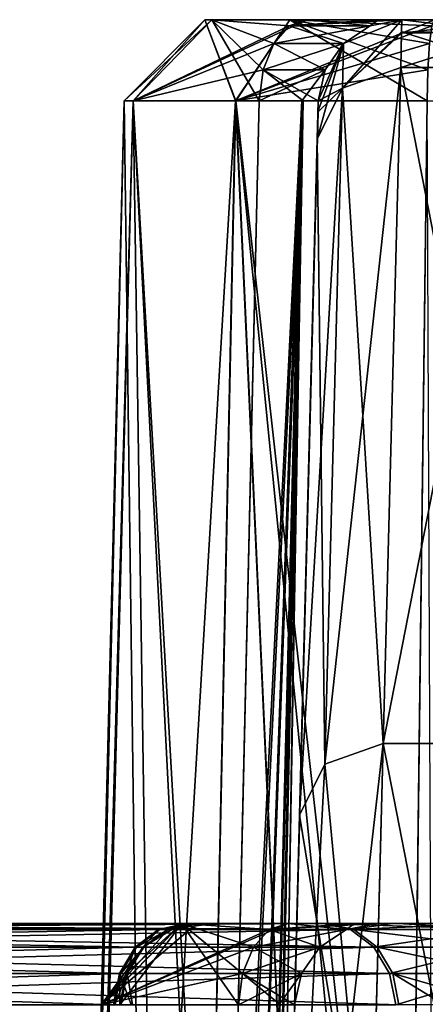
# Model space of a CAD drawing. Header units: inches. Extents: x -11.1 to 11.1, y -2.2 to 7.8.
# Tile 336 of 656: x -7.158 to -7.012, y 0.496 to 0.85. Entities that reach past the tile are written whole.
import ezdxf

# ---------------------------------------------------------------- set-up
doc = ezdxf.new("R2010")
doc.units = ezdxf.units.IN
doc.header["$LTSCALE"] = 93.866667
doc.header["$MEASUREMENT"] = 0
for name, color, linetype in [('10486', 7, 'CONTINUOUS'), ('10513', 7, 'CONTINUOUS'), ('10514', 7, 'CONTINUOUS'), ('10518', 7, 'CONTINUOUS'), ('10519', 7, 'CONTINUOUS'), ('10520', 7, 'CONTINUOUS'), ('10521', 7, 'CONTINUOUS'), ('10522', 7, 'CONTINUOUS'), ('10523', 7, 'CONTINUOUS'), ('10524', 7, 'CONTINUOUS'), ('10525', 7, 'CONTINUOUS'), ('10526', 7, 'CONTINUOUS'), ('10530', 7, 'CONTINUOUS'), ('10531', 7, 'CONTINUOUS'), ('2351', 7, 'CONTINUOUS'), ('2642', 7, 'CONTINUOUS'), ('2656', 7, 'CONTINUOUS'), ('2723', 7, 'CONTINUOUS'), ('2724', 7, 'CONTINUOUS'), ('3366', 7, 'CONTINUOUS'), ('3367', 7, 'CONTINUOUS'), ('3397', 7, 'CONTINUOUS'), ('3398', 7, 'CONTINUOUS'), ('3411', 7, 'CONTINUOUS'), ('3412', 7, 'CONTINUOUS'), ('3428', 7, 'CONTINUOUS'), ('3429', 7, 'CONTINUOUS'), ('3534', 7, 'CONTINUOUS'), ('3535', 7, 'CONTINUOUS'), ('3541', 7, 'CONTINUOUS'), ('3542', 7, 'CONTINUOUS'), ('4970', 7, 'CONTINUOUS'), ('4994', 7, 'CONTINUOUS'), ('5527', 7, 'CONTINUOUS'), ('5533', 7, 'CONTINUOUS'), ('5936', 7, 'CONTINUOUS'), ('5950', 7, 'CONTINUOUS'), ('8185', 7, 'CONTINUOUS'), ('8191', 7, 'CONTINUOUS'), ('8192', 7, 'CONTINUOUS'), ('8193', 7, 'CONTINUOUS')]:
    doc.layers.add(name, color=color, linetype=linetype)

msp = doc.modelspace()

# ---------------------------------------------------------------- linework, layer by layer
at = {"layer": '10486', "linetype": 'Continuous'}
for points in [[(-7.44338, 0.525, 1.65812), (-7.39896, 0.525, 1.6963), (-7.09781, 0.525, 1.0475), (-7.44338, 0.525, 1.65812)], [(-7.44338, 0.525, -1.65812), (-7.09733, 0.525, -1.04665), (-7.39896, 0.525, -1.6963), (-7.44338, 0.525, -1.65812)], [(-7.39896, 0.525, 1.6963), (-7.0485, 0.525, 1.07704), (-7.09781, 0.525, 1.0475), (-7.39896, 0.525, 1.6963)], [(-7.39896, 0.525, -1.6963), (-7.09733, 0.525, -1.04665), (-7.04732, 0.525, -1.07495), (-7.39896, 0.525, -1.6963)], [(-7.09935, 0.525, -0.90684), (-7.06112, 0.525, -0.85043), (-7.09386, 0.525, -0.97476), (-7.09935, 0.525, -0.90684)], [(-7.09413, 0.525, 0.97609), (-7.08751, 0.525, 1.01154), (-7.09926, 0.525, 0.90847), (-7.09413, 0.525, 0.97609)], [(-7.09926, 0.525, 0.90847), (-7.08751, 0.525, 1.01154), (-7.06112, 0.525, 0.85238), (-7.09926, 0.525, 0.90847)], [(-7.09781, 0.525, 1.0475), (-7.0485, 0.525, 1.07704), (-7.08751, 0.525, 1.01154), (-7.09781, 0.525, 1.0475)], [(-7.09733, 0.525, -1.04665), (-7.08705, 0.525, -1.01121), (-7.04732, 0.525, -1.07495), (-7.09733, 0.525, -1.04665)], [(-7.09386, 0.525, -0.97476), (-7.06112, 0.525, -0.85043), (-7.08705, 0.525, -1.01121), (-7.09386, 0.525, -0.97476)], [(-7.08751, 0.525, 1.01154), (-7.0485, 0.525, 1.07704), (-7.06112, 0.525, 0.85238), (-7.08751, 0.525, 1.01154)], [(-7.08705, 0.525, -1.01121), (-7.06112, 0.525, -0.85043), (-7.04732, 0.525, -1.07495), (-7.08705, 0.525, -1.01121)], [(-7.06112, 0.525, 0.85238), (-7.0485, 0.525, 1.07704), (-7.03724, 0.525, 0.82401), (-7.06112, 0.525, 0.85238)], [(-7.06112, 0.525, -0.85043), (-7.0376, 0.525, -0.82277), (-7.04732, 0.525, -1.07495), (-7.06112, 0.525, -0.85043)], [(-7.0485, 0.525, 1.07704), (-7.0235, 0.525, 1.05004), (-7.03724, 0.525, 0.82401), (-7.0485, 0.525, 1.07704)], [(-7.0376, 0.525, -0.82277), (-7.02873, 0.525, -0.78615), (-7.04732, 0.525, -1.07495), (-7.0376, 0.525, -0.82277)], [(-7.04732, 0.525, -1.07495), (-7.02873, 0.525, -0.78615), (-7.02156, 0.525, -1.04745), (-7.04732, 0.525, -1.07495)], [(-7.03724, 0.525, 0.82401), (-7.0235, 0.525, 1.05004), (-7.02873, 0.525, 0.7881), (-7.03724, 0.525, 0.82401)], [(-7.02873, 0.525, 0.7881), (-7.0235, 0.525, 1.05004), (-7.02873, 0.525, -0.78615), (-7.02873, 0.525, 0.7881)], [(-7.02873, 0.525, -0.78615), (-7.0235, 0.525, 1.05004), (-7.02156, 0.525, -1.04745), (-7.02873, 0.525, -0.78615)], [(-7.0235, 0.525, 1.05004), (-6.98814, 0.525, 1.03699), (-7.02156, 0.525, -1.04745), (-7.0235, 0.525, 1.05004)], [(-7.02156, 0.525, -1.04745), (-6.98814, 0.525, 1.03699), (-6.98747, 0.525, -1.03497), (-7.02156, 0.525, -1.04745)]]:
    msp.add_3dface(points, dxfattribs=at)
at = {"layer": '10513', "linetype": 'Continuous'}
for points in [[(-7.04732, 0.525, -1.07495), (-7.02156, 0.525, -1.04745), (-6.9861, 0.52279, -1.04618), (-7.04732, 0.525, -1.07495)], [(-7.04732, 0.525, -1.07495), (-6.9861, 0.52279, -1.04618), (-7.03749, 0.52279, -1.08052), (-7.04732, 0.525, -1.07495)], [(-7.02156, 0.525, -1.04745), (-6.98747, 0.525, -1.03497), (-6.9861, 0.52279, -1.04618), (-7.02156, 0.525, -1.04745)], [(-6.9861, 0.52279, -1.04618), (-6.98492, 0.51649, -1.05574), (-7.03749, 0.52279, -1.08052), (-6.9861, 0.52279, -1.04618)], [(-7.03749, 0.52279, -1.08052), (-6.98492, 0.51649, -1.05574), (-7.0291, 0.51649, -1.08526), (-7.03749, 0.52279, -1.08052)], [(-6.98492, 0.51649, -1.05574), (-6.98412, 0.50702, -1.06224), (-7.0291, 0.51649, -1.08526), (-6.98492, 0.51649, -1.05574)], [(-7.0291, 0.51649, -1.08526), (-6.98412, 0.50702, -1.06224), (-7.0234, 0.50702, -1.08849), (-7.0291, 0.51649, -1.08526)], [(-7.00512, 0.49588, -1.07253), (-7.02122, 0.49579, -1.08972), (-7.0234, 0.50702, -1.08849), (-7.00512, 0.49588, -1.07253)], [(-6.98382, 0.49579, -1.06473), (-7.00512, 0.49588, -1.07253), (-7.0234, 0.50702, -1.08849), (-6.98382, 0.49579, -1.06473)], [(-6.98412, 0.50702, -1.06224), (-6.98382, 0.49579, -1.06473), (-7.0234, 0.50702, -1.08849), (-6.98412, 0.50702, -1.06224)]]:
    msp.add_3dface(points, dxfattribs=at)
at = {"layer": '10514', "linetype": 'Continuous'}
for points in [[(-7.39896, 0.525, -1.6963), (-7.04732, 0.525, -1.07495), (-7.03749, 0.52279, -1.08052), (-7.39896, 0.525, -1.6963)], [(-7.39896, 0.525, -1.6963), (-7.03749, 0.52279, -1.08052), (-7.38913, 0.52279, -1.70186), (-7.39896, 0.525, -1.6963)], [(-7.38913, 0.52279, -1.70186), (-7.03749, 0.52279, -1.08052), (-7.38074, 0.51649, -1.70661), (-7.38913, 0.52279, -1.70186)], [(-7.03749, 0.52279, -1.08052), (-7.0291, 0.51649, -1.08526), (-7.38074, 0.51649, -1.70661), (-7.03749, 0.52279, -1.08052)], [(-7.38074, 0.51649, -1.70661), (-7.0291, 0.51649, -1.08526), (-7.37504, 0.50702, -1.70983), (-7.38074, 0.51649, -1.70661)], [(-7.0291, 0.51649, -1.08526), (-7.0234, 0.50702, -1.08849), (-7.37504, 0.50702, -1.70983), (-7.0291, 0.51649, -1.08526)], [(-7.02122, 0.49579, -1.08972), (-7.37286, 0.49579, -1.71107), (-7.37504, 0.50702, -1.70983), (-7.02122, 0.49579, -1.08972)], [(-7.0234, 0.50702, -1.08849), (-7.02122, 0.49579, -1.08972), (-7.37504, 0.50702, -1.70983), (-7.0234, 0.50702, -1.08849)]]:
    msp.add_3dface(points, dxfattribs=at)
at = {"layer": '10518', "linetype": 'Continuous'}
for points in [[(-7.09733, 0.525, -1.04665), (-7.44338, 0.525, -1.65812), (-7.45322, 0.52279, -1.65256), (-7.09733, 0.525, -1.04665)], [(-7.09733, 0.525, -1.04665), (-7.45322, 0.52279, -1.65256), (-7.10717, 0.52279, -1.04108), (-7.09733, 0.525, -1.04665)], [(-7.45322, 0.52279, -1.65256), (-7.4616, 0.51649, -1.64781), (-7.11555, 0.51649, -1.03634), (-7.45322, 0.52279, -1.65256)], [(-7.10717, 0.52279, -1.04108), (-7.45322, 0.52279, -1.65256), (-7.11555, 0.51649, -1.03634), (-7.10717, 0.52279, -1.04108)], [(-7.4616, 0.51649, -1.64781), (-7.4673, 0.50702, -1.64458), (-7.12125, 0.50702, -1.03311), (-7.4616, 0.51649, -1.64781)], [(-7.11555, 0.51649, -1.03634), (-7.4616, 0.51649, -1.64781), (-7.12125, 0.50702, -1.03311), (-7.11555, 0.51649, -1.03634)], [(-7.46948, 0.49579, -1.64335), (-7.12343, 0.49579, -1.03188), (-7.12125, 0.50702, -1.03311), (-7.46948, 0.49579, -1.64335)], [(-7.4673, 0.50702, -1.64458), (-7.46948, 0.49579, -1.64335), (-7.12125, 0.50702, -1.03311), (-7.4673, 0.50702, -1.64458)]]:
    msp.add_3dface(points, dxfattribs=at)
at = {"layer": '10519', "linetype": 'Continuous'}
for points in [[(-7.09386, 0.525, -0.97476), (-7.08705, 0.525, -1.01121), (-7.10717, 0.52279, -1.04108), (-7.09386, 0.525, -0.97476)], [(-7.09386, 0.525, -0.97476), (-7.10717, 0.52279, -1.04108), (-7.10419, 0.52279, -0.97935), (-7.09386, 0.525, -0.97476)], [(-7.08705, 0.525, -1.01121), (-7.09733, 0.525, -1.04665), (-7.10717, 0.52279, -1.04108), (-7.08705, 0.525, -1.01121)], [(-7.10717, 0.52279, -1.04108), (-7.11555, 0.51649, -1.03634), (-7.10419, 0.52279, -0.97935), (-7.10717, 0.52279, -1.04108)], [(-7.10419, 0.52279, -0.97935), (-7.11555, 0.51649, -1.03634), (-7.11299, 0.51649, -0.98326), (-7.10419, 0.52279, -0.97935)], [(-7.11555, 0.51649, -1.03634), (-7.12125, 0.50702, -1.03311), (-7.11299, 0.51649, -0.98326), (-7.11555, 0.51649, -1.03634)], [(-7.11299, 0.51649, -0.98326), (-7.12125, 0.50702, -1.03311), (-7.11898, 0.50702, -0.98593), (-7.11299, 0.51649, -0.98326)], [(-7.12343, 0.49579, -1.03188), (-7.11701, 0.49588, -1.00973), (-7.11898, 0.50702, -0.98593), (-7.12343, 0.49579, -1.03188)], [(-7.12125, 0.50702, -1.03311), (-7.12343, 0.49579, -1.03188), (-7.11898, 0.50702, -0.98593), (-7.12125, 0.50702, -1.03311)], [(-7.11701, 0.49588, -1.00973), (-7.12126, 0.49579, -0.98695), (-7.11898, 0.50702, -0.98593), (-7.11701, 0.49588, -1.00973)]]:
    msp.add_3dface(points, dxfattribs=at)
at = {"layer": '10520', "linetype": 'Continuous'}
for points in [[(-7.09935, 0.525, -0.90684), (-7.09386, 0.525, -0.97476), (-7.12835, 0.49579, -0.8992), (-7.09935, 0.525, -0.90684)], [(-7.09935, 0.525, -0.90684), (-7.12835, 0.49579, -0.8992), (-7.07897, 0.49579, -0.82633), (-7.09935, 0.525, -0.90684)], [(-7.12835, 0.49579, -0.8992), (-7.09386, 0.525, -0.97476), (-7.10419, 0.52279, -0.97935), (-7.12835, 0.49579, -0.8992)], [(-7.06112, 0.525, -0.85043), (-7.09935, 0.525, -0.90684), (-7.06784, 0.52279, -0.84135), (-7.06112, 0.525, -0.85043)], [(-7.09935, 0.525, -0.90684), (-7.07897, 0.49579, -0.82633), (-7.07748, 0.50702, -0.82834), (-7.09935, 0.525, -0.90684)], [(-7.06784, 0.52279, -0.84135), (-7.09935, 0.525, -0.90684), (-7.07358, 0.51649, -0.83361), (-7.06784, 0.52279, -0.84135)], [(-7.07358, 0.51649, -0.83361), (-7.09935, 0.525, -0.90684), (-7.07748, 0.50702, -0.82834), (-7.07358, 0.51649, -0.83361)], [(-7.12835, 0.49579, -0.8992), (-7.10419, 0.52279, -0.97935), (-7.11299, 0.51649, -0.98326), (-7.12835, 0.49579, -0.8992)], [(-7.12835, 0.49579, -0.8992), (-7.11299, 0.51649, -0.98326), (-7.11898, 0.50702, -0.98593), (-7.12835, 0.49579, -0.8992)], [(-7.12126, 0.49579, -0.98695), (-7.12835, 0.49579, -0.8992), (-7.11898, 0.50702, -0.98593), (-7.12126, 0.49579, -0.98695)]]:
    msp.add_3dface(points, dxfattribs=at)
at = {"layer": '10521', "linetype": 'Continuous'}
for points in [[(-7.02873, 0.525, -0.78615), (-7.0376, 0.525, -0.82277), (-7.06784, 0.52279, -0.84135), (-7.02873, 0.525, -0.78615)], [(-7.02873, 0.525, -0.78615), (-7.06784, 0.52279, -0.84135), (-7.04003, 0.52279, -0.78615), (-7.02873, 0.525, -0.78615)], [(-7.0376, 0.525, -0.82277), (-7.06112, 0.525, -0.85043), (-7.06784, 0.52279, -0.84135), (-7.0376, 0.525, -0.82277)], [(-7.06784, 0.52279, -0.84135), (-7.07358, 0.51649, -0.83361), (-7.04003, 0.52279, -0.78615), (-7.06784, 0.52279, -0.84135)], [(-7.04003, 0.52279, -0.78615), (-7.07358, 0.51649, -0.83361), (-7.04967, 0.51649, -0.78615), (-7.04003, 0.52279, -0.78615)], [(-7.07358, 0.51649, -0.83361), (-7.07748, 0.50702, -0.82834), (-7.04967, 0.51649, -0.78615), (-7.07358, 0.51649, -0.83361)], [(-7.04967, 0.51649, -0.78615), (-7.07748, 0.50702, -0.82834), (-7.05622, 0.50702, -0.78615), (-7.04967, 0.51649, -0.78615)], [(-7.07897, 0.49579, -0.82633), (-7.06427, 0.49588, -0.80904), (-7.05622, 0.50702, -0.78615), (-7.07897, 0.49579, -0.82633)], [(-7.07748, 0.50702, -0.82834), (-7.07897, 0.49579, -0.82633), (-7.05622, 0.50702, -0.78615), (-7.07748, 0.50702, -0.82834)], [(-7.06427, 0.49588, -0.80904), (-7.05872, 0.49579, -0.78615), (-7.05622, 0.50702, -0.78615), (-7.06427, 0.49588, -0.80904)]]:
    msp.add_3dface(points, dxfattribs=at)
at = {"layer": '10522', "linetype": 'Continuous'}
for points in [[(-7.02873, 0.525, 0.7881), (-7.02873, 0.525, -0.78615), (-7.04003, 0.52279, -0.78615), (-7.02873, 0.525, 0.7881)], [(-7.02873, 0.525, 0.7881), (-7.04003, 0.52279, -0.78615), (-7.04003, 0.52279, 0.7881), (-7.02873, 0.525, 0.7881)], [(-7.04003, 0.52279, -0.78615), (-7.04967, 0.51649, -0.78615), (-7.04967, 0.51649, 0.7881), (-7.04003, 0.52279, -0.78615)], [(-7.04003, 0.52279, 0.7881), (-7.04003, 0.52279, -0.78615), (-7.04967, 0.51649, 0.7881), (-7.04003, 0.52279, 0.7881)], [(-7.04967, 0.51649, -0.78615), (-7.05622, 0.50702, -0.78615), (-7.05622, 0.50702, 0.7881), (-7.04967, 0.51649, -0.78615)], [(-7.04967, 0.51649, 0.7881), (-7.04967, 0.51649, -0.78615), (-7.05622, 0.50702, 0.7881), (-7.04967, 0.51649, 0.7881)], [(-7.05872, 0.49579, -0.78615), (-7.05872, 0.49579, 0.7881), (-7.05622, 0.50702, 0.7881), (-7.05872, 0.49579, -0.78615)], [(-7.05622, 0.50702, -0.78615), (-7.05872, 0.49579, -0.78615), (-7.05622, 0.50702, 0.7881), (-7.05622, 0.50702, -0.78615)]]:
    msp.add_3dface(points, dxfattribs=at)
at = {"layer": '10523', "linetype": 'Continuous'}
for points in [[(-7.06112, 0.525, 0.85238), (-7.04003, 0.52279, 0.7881), (-7.06785, 0.52279, 0.8433), (-7.06112, 0.525, 0.85238)], [(-7.06112, 0.525, 0.85238), (-7.03724, 0.525, 0.82401), (-7.04003, 0.52279, 0.7881), (-7.06112, 0.525, 0.85238)], [(-7.03724, 0.525, 0.82401), (-7.02873, 0.525, 0.7881), (-7.04003, 0.52279, 0.7881), (-7.03724, 0.525, 0.82401)], [(-7.06785, 0.52279, 0.8433), (-7.04967, 0.51649, 0.7881), (-7.07358, 0.51649, 0.83555), (-7.06785, 0.52279, 0.8433)], [(-7.04003, 0.52279, 0.7881), (-7.04967, 0.51649, 0.7881), (-7.06785, 0.52279, 0.8433), (-7.04003, 0.52279, 0.7881)], [(-7.07358, 0.51649, 0.83555), (-7.05622, 0.50702, 0.7881), (-7.07748, 0.50702, 0.83029), (-7.07358, 0.51649, 0.83555)], [(-7.04967, 0.51649, 0.7881), (-7.05622, 0.50702, 0.7881), (-7.07358, 0.51649, 0.83555), (-7.04967, 0.51649, 0.7881)], [(-7.06404, 0.49588, 0.81054), (-7.07897, 0.49579, 0.82828), (-7.07748, 0.50702, 0.83029), (-7.06404, 0.49588, 0.81054)], [(-7.05872, 0.49579, 0.7881), (-7.06404, 0.49588, 0.81054), (-7.07748, 0.50702, 0.83029), (-7.05872, 0.49579, 0.7881)], [(-7.05622, 0.50702, 0.7881), (-7.05872, 0.49579, 0.7881), (-7.07748, 0.50702, 0.83029), (-7.05622, 0.50702, 0.7881)]]:
    msp.add_3dface(points, dxfattribs=at)
at = {"layer": '10524', "linetype": 'Continuous'}
for points in [[(-7.09926, 0.525, 0.90847), (-7.06112, 0.525, 0.85238), (-7.12823, 0.49579, 0.90073), (-7.09926, 0.525, 0.90847)], [(-7.09926, 0.525, 0.90847), (-7.12823, 0.49579, 0.90073), (-7.12161, 0.49579, 0.9881), (-7.09926, 0.525, 0.90847)], [(-7.12823, 0.49579, 0.90073), (-7.06112, 0.525, 0.85238), (-7.06785, 0.52279, 0.8433), (-7.12823, 0.49579, 0.90073)], [(-7.09926, 0.525, 0.90847), (-7.12161, 0.49579, 0.9881), (-7.11932, 0.50702, 0.9871), (-7.09926, 0.525, 0.90847)], [(-7.11331, 0.51649, 0.98447), (-7.09926, 0.525, 0.90847), (-7.11932, 0.50702, 0.9871), (-7.11331, 0.51649, 0.98447)], [(-7.10449, 0.52279, 0.98061), (-7.09926, 0.525, 0.90847), (-7.11331, 0.51649, 0.98447), (-7.10449, 0.52279, 0.98061)], [(-7.09413, 0.525, 0.97609), (-7.09926, 0.525, 0.90847), (-7.10449, 0.52279, 0.98061), (-7.09413, 0.525, 0.97609)], [(-7.12823, 0.49579, 0.90073), (-7.06785, 0.52279, 0.8433), (-7.07358, 0.51649, 0.83555), (-7.12823, 0.49579, 0.90073)], [(-7.12823, 0.49579, 0.90073), (-7.07358, 0.51649, 0.83555), (-7.07748, 0.50702, 0.83029), (-7.12823, 0.49579, 0.90073)], [(-7.07897, 0.49579, 0.82828), (-7.12823, 0.49579, 0.90073), (-7.07748, 0.50702, 0.83029), (-7.07897, 0.49579, 0.82828)]]:
    msp.add_3dface(points, dxfattribs=at)
at = {"layer": '10525', "linetype": 'Continuous'}
for points in [[(-7.09781, 0.525, 1.0475), (-7.10449, 0.52279, 0.98061), (-7.10765, 0.52279, 1.04194), (-7.09781, 0.525, 1.0475)], [(-7.09781, 0.525, 1.0475), (-7.08751, 0.525, 1.01154), (-7.10449, 0.52279, 0.98061), (-7.09781, 0.525, 1.0475)], [(-7.08751, 0.525, 1.01154), (-7.09413, 0.525, 0.97609), (-7.10449, 0.52279, 0.98061), (-7.08751, 0.525, 1.01154)], [(-7.10765, 0.52279, 1.04194), (-7.11331, 0.51649, 0.98447), (-7.11603, 0.51649, 1.03719), (-7.10765, 0.52279, 1.04194)], [(-7.10449, 0.52279, 0.98061), (-7.11331, 0.51649, 0.98447), (-7.10765, 0.52279, 1.04194), (-7.10449, 0.52279, 0.98061)], [(-7.11603, 0.51649, 1.03719), (-7.11932, 0.50702, 0.9871), (-7.12174, 0.50702, 1.03397), (-7.11603, 0.51649, 1.03719)], [(-7.11331, 0.51649, 0.98447), (-7.11932, 0.50702, 0.9871), (-7.11603, 0.51649, 1.03719), (-7.11331, 0.51649, 0.98447)], [(-7.11747, 0.49588, 1.01026), (-7.12391, 0.49579, 1.03273), (-7.12174, 0.50702, 1.03397), (-7.11747, 0.49588, 1.01026)], [(-7.12161, 0.49579, 0.9881), (-7.11747, 0.49588, 1.01026), (-7.12174, 0.50702, 1.03397), (-7.12161, 0.49579, 0.9881)], [(-7.11932, 0.50702, 0.9871), (-7.12161, 0.49579, 0.9881), (-7.12174, 0.50702, 1.03397), (-7.11932, 0.50702, 0.9871)]]:
    msp.add_3dface(points, dxfattribs=at)
at = {"layer": '10526', "linetype": 'Continuous'}
for points in [[(-7.44338, 0.525, 1.65812), (-7.10765, 0.52279, 1.04194), (-7.45322, 0.52279, 1.65256), (-7.44338, 0.525, 1.65812)], [(-7.44338, 0.525, 1.65812), (-7.09781, 0.525, 1.0475), (-7.10765, 0.52279, 1.04194), (-7.44338, 0.525, 1.65812)], [(-7.10765, 0.52279, 1.04194), (-7.11603, 0.51649, 1.03719), (-7.4616, 0.51649, 1.64781), (-7.10765, 0.52279, 1.04194)], [(-7.45322, 0.52279, 1.65256), (-7.10765, 0.52279, 1.04194), (-7.4616, 0.51649, 1.64781), (-7.45322, 0.52279, 1.65256)], [(-7.11603, 0.51649, 1.03719), (-7.12174, 0.50702, 1.03397), (-7.4673, 0.50702, 1.64458), (-7.11603, 0.51649, 1.03719)], [(-7.4616, 0.51649, 1.64781), (-7.11603, 0.51649, 1.03719), (-7.4673, 0.50702, 1.64458), (-7.4616, 0.51649, 1.64781)], [(-7.12391, 0.49579, 1.03273), (-7.46948, 0.49579, 1.64335), (-7.4673, 0.50702, 1.64458), (-7.12391, 0.49579, 1.03273)], [(-7.12174, 0.50702, 1.03397), (-7.12391, 0.49579, 1.03273), (-7.4673, 0.50702, 1.64458), (-7.12174, 0.50702, 1.03397)]]:
    msp.add_3dface(points, dxfattribs=at)
at = {"layer": '10530', "linetype": 'Continuous'}
for points in [[(-7.0485, 0.525, 1.07704), (-7.39896, 0.525, 1.6963), (-7.38913, 0.52279, 1.70186), (-7.0485, 0.525, 1.07704)], [(-7.0485, 0.525, 1.07704), (-7.38913, 0.52279, 1.70186), (-7.03867, 0.52279, 1.08261), (-7.0485, 0.525, 1.07704)], [(-7.38913, 0.52279, 1.70186), (-7.38074, 0.51649, 1.70661), (-7.03029, 0.51649, 1.08735), (-7.38913, 0.52279, 1.70186)], [(-7.03867, 0.52279, 1.08261), (-7.38913, 0.52279, 1.70186), (-7.03029, 0.51649, 1.08735), (-7.03867, 0.52279, 1.08261)], [(-7.38074, 0.51649, 1.70661), (-7.37504, 0.50702, 1.70983), (-7.02458, 0.50702, 1.09058), (-7.38074, 0.51649, 1.70661)], [(-7.03029, 0.51649, 1.08735), (-7.38074, 0.51649, 1.70661), (-7.02458, 0.50702, 1.09058), (-7.03029, 0.51649, 1.08735)], [(-7.37504, 0.50702, 1.70983), (-7.37286, 0.49579, 1.71107), (-7.02458, 0.50702, 1.09058), (-7.37504, 0.50702, 1.70983)], [(-7.37286, 0.49579, 1.71107), (-7.0224, 0.49579, 1.09181), (-7.02458, 0.50702, 1.09058), (-7.37286, 0.49579, 1.71107)]]:
    msp.add_3dface(points, dxfattribs=at)
at = {"layer": '10531', "linetype": 'Continuous'}
for points in [[(-7.0235, 0.525, 1.05004), (-7.0485, 0.525, 1.07704), (-7.03867, 0.52279, 1.08261), (-7.0235, 0.525, 1.05004)], [(-6.98814, 0.525, 1.03699), (-7.0235, 0.525, 1.05004), (-7.03867, 0.52279, 1.08261), (-6.98814, 0.525, 1.03699)], [(-6.98814, 0.525, 1.03699), (-7.03867, 0.52279, 1.08261), (-6.98683, 0.52279, 1.04822), (-6.98814, 0.525, 1.03699)], [(-7.03867, 0.52279, 1.08261), (-7.03029, 0.51649, 1.08735), (-6.98683, 0.52279, 1.04822), (-7.03867, 0.52279, 1.08261)], [(-6.98683, 0.52279, 1.04822), (-7.03029, 0.51649, 1.08735), (-6.98572, 0.51649, 1.05779), (-6.98683, 0.52279, 1.04822)], [(-7.03029, 0.51649, 1.08735), (-7.02458, 0.50702, 1.09058), (-6.98572, 0.51649, 1.05779), (-7.03029, 0.51649, 1.08735)], [(-6.98572, 0.51649, 1.05779), (-7.02458, 0.50702, 1.09058), (-6.98496, 0.50702, 1.0643), (-6.98572, 0.51649, 1.05779)], [(-7.02458, 0.50702, 1.09058), (-7.0224, 0.49579, 1.09181), (-6.98496, 0.50702, 1.0643), (-7.02458, 0.50702, 1.09058)], [(-7.0224, 0.49579, 1.09181), (-7.00678, 0.49588, 1.07494), (-6.98496, 0.50702, 1.0643), (-7.0224, 0.49579, 1.09181)]]:
    msp.add_3dface(points, dxfattribs=at)
at = {"layer": '2351', "linetype": 'Continuous'}
for points in [[(-7.09097, 0.85, 2.64262), (-7.08845, 0.85, 2.69937), (-7.06041, 0.85, 2.59474), (-7.09097, 0.85, 2.64262)], [(-7.09097, 0.85, -2.64067), (-7.06041, 0.85, -2.59278), (-7.08845, 0.85, -2.69742), (-7.09097, 0.85, -2.64067)], [(-7.08845, 0.85, 2.69937), (-7.05419, 0.85, 2.74408), (-7.06041, 0.85, 2.59474), (-7.08845, 0.85, 2.69937)], [(-7.08845, 0.85, -2.69742), (-7.06041, 0.85, -2.59278), (-7.05419, 0.85, -2.74213), (-7.08845, 0.85, -2.69742)], [(-7.02981, 0.85, 2.77151), (-7.02022, 0.85, 2.80949), (-7.06041, 0.85, 2.59474), (-7.02981, 0.85, 2.77151)], [(-7.06041, 0.85, 2.59474), (-7.02022, 0.85, 2.80949), (-7.0084, 0.85, 2.57315), (-7.06041, 0.85, 2.59474)], [(-7.05419, 0.85, 2.74408), (-7.02981, 0.85, 2.77151), (-7.06041, 0.85, 2.59474), (-7.05419, 0.85, 2.74408)], [(-7.06041, 0.85, -2.59278), (-7.0084, 0.85, -2.5712), (-7.05419, 0.85, -2.74213), (-7.06041, 0.85, -2.59278)], [(-7.05419, 0.85, -2.74213), (-7.0084, 0.85, -2.5712), (-7.02893, 0.85, -2.77124), (-7.05419, 0.85, -2.74213)], [(-7.02893, 0.85, -2.77124), (-7.0084, 0.85, -2.5712), (-7.02022, 0.85, -2.80755), (-7.02893, 0.85, -2.77124)], [(-7.02022, 0.85, 3.4926), (-6.97978, 0.85, 3.4926), (-7.02022, 0.85, 2.80949), (-7.02022, 0.85, 3.4926)], [(-7.02022, 0.85, 2.80949), (-6.97978, 0.85, 3.4926), (-7.0084, 0.85, 2.57315), (-7.02022, 0.85, 2.80949)], [(-7.02022, 0.85, -2.80755), (-7.0084, 0.85, -2.5712), (-7.02022, 0.85, -3.4926), (-7.02022, 0.85, -2.80755)], [(-7.02022, 0.85, -3.4926), (-7.0084, 0.85, -2.5712), (-6.97978, 0.85, -2.80755), (-7.02022, 0.85, -3.4926)], [(-6.97978, 0.85, -3.4926), (-7.02022, 0.85, -3.4926), (-6.97978, 0.85, -2.80755), (-6.97978, 0.85, -3.4926)]]:
    msp.add_3dface(points, dxfattribs=at)
at = {"layer": '2642', "linetype": 'Continuous'}
for points in [[(-7.05021, 0.82079, -3.4926), (-7.0503, 0.81729, -3.52136), (-7.081, -0.355, -2.82273), (-7.05021, 0.82079, -3.4926)], [(-7.06618, 0.211, -2.81561), (-7.05021, 0.82079, -3.4926), (-7.081, -0.355, -2.82273), (-7.06618, 0.211, -2.81561)], [(-7.05021, 0.82079, -2.80755), (-7.05021, 0.82079, -3.4926), (-7.06618, 0.211, -2.81561), (-7.05021, 0.82079, -2.80755)], [(-7.0503, 0.81729, -3.52136), (-7.05057, 0.807, -3.54845), (-7.081, -0.355, -2.82273), (-7.0503, 0.81729, -3.52136)], [(-7.05057, 0.807, -3.54845), (-7.05694, 0.56393, -4.01079), (-7.081, -0.355, -2.82273), (-7.05057, 0.807, -3.54845)], [(-7.05694, 0.56393, -4.01079), (-7.06154, 0.38828, -4.24826), (-7.081, -0.355, -2.82273), (-7.05694, 0.56393, -4.01079)]]:
    msp.add_3dface(points, dxfattribs=at)
at = {"layer": '2656', "linetype": 'Continuous'}
for points in [[(-7.081, -0.355, 2.82467), (-7.081, -0.355, 4.53391), (-7.05021, 0.82079, 3.4926), (-7.081, -0.355, 2.82467)], [(-7.05021, 0.82079, 3.4926), (-7.081, -0.355, 4.53391), (-7.05031, 0.81688, 3.523), (-7.05021, 0.82079, 3.4926)], [(-7.06502, 0.25512, 2.81699), (-7.081, -0.355, 2.82467), (-7.05021, 0.82079, 3.4926), (-7.06502, 0.25512, 2.81699)], [(-7.05021, 0.82079, 2.80949), (-7.06502, 0.25512, 2.81699), (-7.05021, 0.82079, 3.4926), (-7.05021, 0.82079, 2.80949)], [(-7.05031, 0.81688, 3.523), (-7.081, -0.355, 4.53391), (-7.05057, 0.807, 3.54845), (-7.05031, 0.81688, 3.523)], [(-7.05057, 0.807, 3.54845), (-7.081, -0.355, 4.53391), (-7.05694, 0.56393, 4.01079), (-7.05057, 0.807, 3.54845)], [(-7.05694, 0.56393, 4.01079), (-7.081, -0.355, 4.53391), (-7.065, 0.25587, 4.35805), (-7.05694, 0.56393, 4.01079)]]:
    msp.add_3dface(points, dxfattribs=at)
at = {"layer": '2723', "linetype": 'Continuous'}
for points in [[(-7.02058, 0.83277, -3.56241), (-6.97305, 0.5897, -4.02475), (-7.02695, 0.5897, -4.02475), (-7.02058, 0.83277, -3.56241)], [(-6.97942, 0.83277, -3.56241), (-6.97305, 0.5897, -4.02475), (-7.02058, 0.83277, -3.56241), (-6.97942, 0.83277, -3.56241)]]:
    msp.add_3dface(points, dxfattribs=at)
at = {"layer": '2724', "linetype": 'Continuous'}
for points in [[(-7.02058, 0.83277, 3.56241), (-7.02695, 0.5897, 4.02475), (-6.97942, 0.83277, 3.56241), (-7.02058, 0.83277, 3.56241)], [(-6.97942, 0.83277, 3.56241), (-7.02695, 0.5897, 4.02475), (-6.97305, 0.5897, 4.02475), (-6.97942, 0.83277, 3.56241)]]:
    msp.add_3dface(points, dxfattribs=at)
at = {"layer": '3366', "linetype": 'Continuous'}
for points in [[(-6.97305, 0.5897, 4.02475), (-7.02695, 0.5897, 4.02475), (-7.03501, 0.27211, 4.38275), (-6.97305, 0.5897, 4.02475)], [(-6.97305, 0.5897, 4.02475), (-7.03501, 0.27211, 4.38275), (-6.96845, 0.40861, 4.26956), (-6.97305, 0.5897, 4.02475)]]:
    msp.add_3dface(points, dxfattribs=at)
at = {"layer": '3367', "linetype": 'Continuous'}
for points in [[(-7.02695, 0.5897, -4.02475), (-6.96499, 0.27211, -4.38275), (-7.03155, 0.40861, -4.26956), (-7.02695, 0.5897, -4.02475)], [(-7.02695, 0.5897, -4.02475), (-6.97305, 0.5897, -4.02475), (-6.96499, 0.27211, -4.38275), (-7.02695, 0.5897, -4.02475)]]:
    msp.add_3dface(points, dxfattribs=at)
at = {"layer": '3397', "linetype": 'Continuous'}
for points in [[(-7.02695, 0.5897, -4.02475), (-7.03155, 0.40861, -4.26956), (-7.04791, 0.58226, -4.02055), (-7.02695, 0.5897, -4.02475)], [(-7.03155, 0.40861, -4.26956), (-7.05694, 0.56393, -4.01079), (-7.04791, 0.58226, -4.02055), (-7.03155, 0.40861, -4.26956)], [(-7.06154, 0.38828, -4.24826), (-7.05694, 0.56393, -4.01079), (-7.03155, 0.40861, -4.26956), (-7.06154, 0.38828, -4.24826)]]:
    msp.add_3dface(points, dxfattribs=at)
at = {"layer": '3398', "linetype": 'Continuous'}
for points in [[(-7.02058, 0.83277, -3.56241), (-7.02695, 0.5897, -4.02475), (-7.04791, 0.58226, -4.02055), (-7.02058, 0.83277, -3.56241)], [(-7.02058, 0.83277, -3.56241), (-7.04791, 0.58226, -4.02055), (-7.04155, 0.82533, -3.5582), (-7.02058, 0.83277, -3.56241)], [(-7.05694, 0.56393, -4.01079), (-7.05057, 0.807, -3.54845), (-7.04155, 0.82533, -3.5582), (-7.05694, 0.56393, -4.01079)], [(-7.04791, 0.58226, -4.02055), (-7.05694, 0.56393, -4.01079), (-7.04155, 0.82533, -3.5582), (-7.04791, 0.58226, -4.02055)]]:
    msp.add_3dface(points, dxfattribs=at)
at = {"layer": '3411', "linetype": 'Continuous'}
for points in [[(-7.02695, 0.5897, 4.02475), (-7.065, 0.25587, 4.35805), (-7.03501, 0.27211, 4.38275), (-7.02695, 0.5897, 4.02475)], [(-7.065, 0.25587, 4.35805), (-7.02695, 0.5897, 4.02475), (-7.04791, 0.58226, 4.02055), (-7.065, 0.25587, 4.35805)], [(-7.05694, 0.56393, 4.01079), (-7.065, 0.25587, 4.35805), (-7.04791, 0.58226, 4.02055), (-7.05694, 0.56393, 4.01079)]]:
    msp.add_3dface(points, dxfattribs=at)
at = {"layer": '3412', "linetype": 'Continuous'}
for points in [[(-7.02695, 0.5897, 4.02475), (-7.02058, 0.83277, 3.56241), (-7.04155, 0.82533, 3.5582), (-7.02695, 0.5897, 4.02475)], [(-7.05057, 0.807, 3.54845), (-7.04791, 0.58226, 4.02055), (-7.04155, 0.82533, 3.5582), (-7.05057, 0.807, 3.54845)], [(-7.04791, 0.58226, 4.02055), (-7.02695, 0.5897, 4.02475), (-7.04155, 0.82533, 3.5582), (-7.04791, 0.58226, 4.02055)], [(-7.05057, 0.807, 3.54845), (-7.05694, 0.56393, 4.01079), (-7.04791, 0.58226, 4.02055), (-7.05057, 0.807, 3.54845)]]:
    msp.add_3dface(points, dxfattribs=at)
at = {"layer": '3428', "linetype": 'Continuous'}
for points in [[(-6.97978, 0.85, 3.4926), (-7.02022, 0.85, 3.4926), (-7.02032, 0.84511, 3.5306), (-6.97978, 0.85, 3.4926)], [(-6.97969, 0.84563, 3.52855), (-6.97978, 0.85, 3.4926), (-7.02032, 0.84511, 3.5306), (-6.97969, 0.84563, 3.52855)], [(-7.02058, 0.83277, 3.56241), (-6.97942, 0.83277, 3.56241), (-6.97969, 0.84563, 3.52855), (-7.02058, 0.83277, 3.56241)], [(-7.02058, 0.83277, 3.56241), (-6.97969, 0.84563, 3.52855), (-7.02032, 0.84511, 3.5306), (-7.02058, 0.83277, 3.56241)]]:
    msp.add_3dface(points, dxfattribs=at)
at = {"layer": '3429', "linetype": 'Continuous'}
for points in [[(-7.02022, 0.85, -3.4926), (-6.97968, 0.84511, -3.5306), (-7.02031, 0.84563, -3.52855), (-7.02022, 0.85, -3.4926)], [(-7.02022, 0.85, -3.4926), (-6.97978, 0.85, -3.4926), (-6.97968, 0.84511, -3.5306), (-7.02022, 0.85, -3.4926)], [(-6.97942, 0.83277, -3.56241), (-7.02058, 0.83277, -3.56241), (-7.02031, 0.84563, -3.52855), (-6.97942, 0.83277, -3.56241)], [(-6.97968, 0.84511, -3.5306), (-6.97942, 0.83277, -3.56241), (-7.02031, 0.84563, -3.52855), (-6.97968, 0.84511, -3.5306)]]:
    msp.add_3dface(points, dxfattribs=at)
at = {"layer": '3534', "linetype": 'Continuous'}
for points in [[(-7.02022, 0.85, -3.4926), (-7.02031, 0.84563, -3.52855), (-7.04155, 0.82533, -3.5582), (-7.02022, 0.85, -3.4926)], [(-7.02022, 0.85, -3.4926), (-7.04155, 0.82533, -3.5582), (-7.04116, 0.84149, -3.4926), (-7.02022, 0.85, -3.4926)], [(-7.02031, 0.84563, -3.52855), (-7.02058, 0.83277, -3.56241), (-7.04155, 0.82533, -3.5582), (-7.02031, 0.84563, -3.52855)], [(-7.05057, 0.807, -3.54845), (-7.0503, 0.81729, -3.52136), (-7.04116, 0.84149, -3.4926), (-7.05057, 0.807, -3.54845)], [(-7.04155, 0.82533, -3.5582), (-7.05057, 0.807, -3.54845), (-7.04116, 0.84149, -3.4926), (-7.04155, 0.82533, -3.5582)], [(-7.0503, 0.81729, -3.52136), (-7.05021, 0.82079, -3.4926), (-7.04116, 0.84149, -3.4926), (-7.0503, 0.81729, -3.52136)]]:
    msp.add_3dface(points, dxfattribs=at)
at = {"layer": '3535', "linetype": 'Continuous'}
for points in [[(-7.02022, 0.85, -2.80755), (-7.02022, 0.85, -3.4926), (-7.04116, 0.84149, -3.4926), (-7.02022, 0.85, -2.80755)], [(-7.02022, 0.85, -2.80755), (-7.04116, 0.84149, -3.4926), (-7.03152, 0.84779, -2.80755), (-7.02022, 0.85, -2.80755)], [(-7.03152, 0.84779, -2.80755), (-7.04116, 0.84149, -3.4926), (-7.04115, 0.84149, -2.80755), (-7.03152, 0.84779, -2.80755)], [(-7.04116, 0.84149, -3.4926), (-7.05021, 0.82079, -3.4926), (-7.04771, 0.83202, -2.80755), (-7.04116, 0.84149, -3.4926)], [(-7.04115, 0.84149, -2.80755), (-7.04116, 0.84149, -3.4926), (-7.04771, 0.83202, -2.80755), (-7.04115, 0.84149, -2.80755)], [(-7.05021, 0.82079, -3.4926), (-7.05021, 0.82079, -2.80755), (-7.04771, 0.83202, -2.80755), (-7.05021, 0.82079, -3.4926)]]:
    msp.add_3dface(points, dxfattribs=at)
at = {"layer": '3541', "linetype": 'Continuous'}
for points in [[(-7.02022, 0.85, 3.4926), (-7.03152, 0.84779, 2.80949), (-7.04115, 0.84149, 3.4926), (-7.02022, 0.85, 3.4926)], [(-7.02022, 0.85, 3.4926), (-7.02022, 0.85, 2.80949), (-7.03152, 0.84779, 2.80949), (-7.02022, 0.85, 3.4926)], [(-7.03152, 0.84779, 2.80949), (-7.04116, 0.84149, 2.80949), (-7.04115, 0.84149, 3.4926), (-7.03152, 0.84779, 2.80949)], [(-7.05021, 0.82079, 2.80949), (-7.05021, 0.82079, 3.4926), (-7.04115, 0.84149, 3.4926), (-7.05021, 0.82079, 2.80949)], [(-7.04771, 0.83202, 2.80949), (-7.05021, 0.82079, 2.80949), (-7.04115, 0.84149, 3.4926), (-7.04771, 0.83202, 2.80949)], [(-7.04116, 0.84149, 2.80949), (-7.04771, 0.83202, 2.80949), (-7.04115, 0.84149, 3.4926), (-7.04116, 0.84149, 2.80949)]]:
    msp.add_3dface(points, dxfattribs=at)
at = {"layer": '3542', "linetype": 'Continuous'}
for points in [[(-7.02032, 0.84511, 3.5306), (-7.02022, 0.85, 3.4926), (-7.04155, 0.82533, 3.5582), (-7.02032, 0.84511, 3.5306)], [(-7.04155, 0.82533, 3.5582), (-7.02022, 0.85, 3.4926), (-7.04115, 0.84149, 3.4926), (-7.04155, 0.82533, 3.5582)], [(-7.02058, 0.83277, 3.56241), (-7.02032, 0.84511, 3.5306), (-7.04155, 0.82533, 3.5582), (-7.02058, 0.83277, 3.56241)], [(-7.05021, 0.82079, 3.4926), (-7.04155, 0.82533, 3.5582), (-7.04115, 0.84149, 3.4926), (-7.05021, 0.82079, 3.4926)], [(-7.05031, 0.81688, 3.523), (-7.05057, 0.807, 3.54845), (-7.04155, 0.82533, 3.5582), (-7.05031, 0.81688, 3.523)], [(-7.05021, 0.82079, 3.4926), (-7.05031, 0.81688, 3.523), (-7.04155, 0.82533, 3.5582), (-7.05021, 0.82079, 3.4926)]]:
    msp.add_3dface(points, dxfattribs=at)
at = {"layer": '4970', "linetype": 'Continuous'}
for points in [[(-7.14972, -0.355, -2.62493), (-7.10468, -0.355, -2.55074), (-7.11998, 0.82079, -2.6329), (-7.14972, -0.355, -2.62493)], [(-7.14781, -0.355, -2.71171), (-7.14972, -0.355, -2.62493), (-7.11676, 0.82079, -2.70742), (-7.14781, -0.355, -2.71171)], [(-7.11676, 0.82079, -2.70742), (-7.14972, -0.355, -2.62493), (-7.11998, 0.82079, -2.6329), (-7.11676, 0.82079, -2.70742)], [(-7.09904, -0.355, -2.78428), (-7.14781, -0.355, -2.71171), (-7.11676, 0.82079, -2.70742), (-7.09904, -0.355, -2.78428)], [(-7.11998, 0.82079, -2.6329), (-7.10468, -0.355, -2.55074), (-7.07993, 0.82079, -2.56998), (-7.11998, 0.82079, -2.6329)], [(-7.08563, 0.211, -2.77604), (-7.09904, -0.355, -2.78428), (-7.11676, 0.82079, -2.70742), (-7.08563, 0.211, -2.77604)], [(-7.07144, 0.82079, -2.76666), (-7.08563, 0.211, -2.77604), (-7.11676, 0.82079, -2.70742), (-7.07144, 0.82079, -2.76666)], [(-7.10468, -0.355, -2.55074), (-7.02616, -0.355, -2.51227), (-7.07993, 0.82079, -2.56998), (-7.10468, -0.355, -2.55074)], [(-7.01796, 0.26581, -2.52747), (-7.01107, 0.82079, -2.54133), (-7.07993, 0.82079, -2.56998), (-7.01796, 0.26581, -2.52747)], [(-7.02616, -0.355, -2.51227), (-7.01796, 0.26581, -2.52747), (-7.07993, 0.82079, -2.56998), (-7.02616, -0.355, -2.51227)]]:
    msp.add_3dface(points, dxfattribs=at)
at = {"layer": '4994', "linetype": 'Continuous'}
for points in [[(-7.14972, -0.355, 2.62688), (-7.14781, -0.355, 2.71366), (-7.11998, 0.82079, 2.63485), (-7.14972, -0.355, 2.62688)], [(-7.10468, -0.355, 2.55269), (-7.14972, -0.355, 2.62688), (-7.07994, 0.82079, 2.57193), (-7.10468, -0.355, 2.55269)], [(-7.07994, 0.82079, 2.57193), (-7.14972, -0.355, 2.62688), (-7.11998, 0.82079, 2.63485), (-7.07994, 0.82079, 2.57193)], [(-7.14781, -0.355, 2.71366), (-7.09904, -0.355, 2.78623), (-7.11676, 0.82079, 2.70937), (-7.14781, -0.355, 2.71366)], [(-7.11998, 0.82079, 2.63485), (-7.14781, -0.355, 2.71366), (-7.11676, 0.82079, 2.70937), (-7.11998, 0.82079, 2.63485)], [(-7.08459, 0.25512, 2.77732), (-7.07144, 0.82079, 2.76861), (-7.11676, 0.82079, 2.70937), (-7.08459, 0.25512, 2.77732)], [(-7.09904, -0.355, 2.78623), (-7.08459, 0.25512, 2.77732), (-7.11676, 0.82079, 2.70937), (-7.09904, -0.355, 2.78623)], [(-7.02616, -0.355, 2.51422), (-7.10468, -0.355, 2.55269), (-7.07994, 0.82079, 2.57193), (-7.02616, -0.355, 2.51422)], [(-7.01874, 0.20508, 2.52792), (-7.02616, -0.355, 2.51422), (-7.07994, 0.82079, 2.57193), (-7.01874, 0.20508, 2.52792)], [(-7.01107, 0.82079, 2.54328), (-7.01874, 0.20508, 2.52792), (-7.07994, 0.82079, 2.57193), (-7.01107, 0.82079, 2.54328)]]:
    msp.add_3dface(points, dxfattribs=at)
at = {"layer": '5527', "linetype": 'Continuous'}
for points in [[(-7.02616, -0.355, 2.51422), (-7.01874, 0.20508, 2.52792), (-6.98829, 0.82088, 2.53542), (-7.02616, -0.355, 2.51422)], [(-7.00603, -0.35518, 2.50597), (-7.02616, -0.355, 2.51422), (-6.98829, 0.82088, 2.53542), (-7.00603, -0.35518, 2.50597)], [(-7.01874, 0.20508, 2.52792), (-7.01107, 0.82079, 2.54328), (-6.98829, 0.82088, 2.53542), (-7.01874, 0.20508, 2.52792)]]:
    msp.add_3dface(points, dxfattribs=at)
at = {"layer": '5533', "linetype": 'Continuous'}
for points in [[(-7.08459, 0.25512, 2.77732), (-7.09904, -0.355, 2.78623), (-7.0562, 0.82088, 2.78576), (-7.08459, 0.25512, 2.77732)], [(-7.09904, -0.355, 2.78623), (-7.08574, -0.35523, 2.80344), (-7.0562, 0.82088, 2.78576), (-7.09904, -0.355, 2.78623)], [(-7.08574, -0.35523, 2.80344), (-7.081, -0.355, 2.82467), (-7.0562, 0.82088, 2.78576), (-7.08574, -0.35523, 2.80344)], [(-7.07144, 0.82079, 2.76861), (-7.08459, 0.25512, 2.77732), (-7.0562, 0.82088, 2.78576), (-7.07144, 0.82079, 2.76861)], [(-7.081, -0.355, 2.82467), (-7.06502, 0.25512, 2.81699), (-7.0562, 0.82088, 2.78576), (-7.081, -0.355, 2.82467)], [(-7.06502, 0.25512, 2.81699), (-7.05021, 0.82079, 2.80949), (-7.0562, 0.82088, 2.78576), (-7.06502, 0.25512, 2.81699)]]:
    msp.add_3dface(points, dxfattribs=at)
at = {"layer": '5936', "linetype": 'Continuous'}
for points in [[(-7.09097, 0.85, 2.64262), (-7.07994, 0.82079, 2.57193), (-7.11998, 0.82079, 2.63485), (-7.09097, 0.85, 2.64262)], [(-7.09097, 0.85, 2.64262), (-7.11998, 0.82079, 2.63485), (-7.11676, 0.82079, 2.70937), (-7.09097, 0.85, 2.64262)], [(-7.08845, 0.85, 2.69937), (-7.09097, 0.85, 2.64262), (-7.11676, 0.82079, 2.70937), (-7.08845, 0.85, 2.69937)], [(-7.07144, 0.82079, 2.76861), (-7.08845, 0.85, 2.69937), (-7.11676, 0.82079, 2.70937), (-7.07144, 0.82079, 2.76861)], [(-7.09097, 0.85, 2.64262), (-7.06041, 0.85, 2.59474), (-7.07994, 0.82079, 2.57193), (-7.09097, 0.85, 2.64262)], [(-7.05419, 0.85, 2.74408), (-7.08845, 0.85, 2.69937), (-7.06069, 0.84779, 2.75332), (-7.05419, 0.85, 2.74408)], [(-7.08845, 0.85, 2.69937), (-7.07144, 0.82079, 2.76861), (-7.07, 0.83202, 2.76656), (-7.08845, 0.85, 2.69937)], [(-7.06069, 0.84779, 2.75332), (-7.08845, 0.85, 2.69937), (-7.06624, 0.84149, 2.7612), (-7.06069, 0.84779, 2.75332)], [(-7.06624, 0.84149, 2.7612), (-7.08845, 0.85, 2.69937), (-7.07, 0.83202, 2.76656), (-7.06624, 0.84149, 2.7612)], [(-7.06041, 0.85, 2.59474), (-7.0084, 0.85, 2.57315), (-7.07994, 0.82079, 2.57193), (-7.06041, 0.85, 2.59474)], [(-7.07994, 0.82079, 2.57193), (-7.0084, 0.85, 2.57315), (-7.0094, 0.84779, 2.5619), (-7.07994, 0.82079, 2.57193)], [(-7.01026, 0.84149, 2.5523), (-7.07994, 0.82079, 2.57193), (-7.0094, 0.84779, 2.5619), (-7.01026, 0.84149, 2.5523)], [(-7.01085, 0.83202, 2.54578), (-7.07994, 0.82079, 2.57193), (-7.01026, 0.84149, 2.5523), (-7.01085, 0.83202, 2.54578)], [(-7.01107, 0.82079, 2.54328), (-7.07994, 0.82079, 2.57193), (-7.01085, 0.83202, 2.54578), (-7.01107, 0.82079, 2.54328)]]:
    msp.add_3dface(points, dxfattribs=at)
at = {"layer": '5950', "linetype": 'Continuous'}
for points in [[(-7.02022, 0.85, 2.80949), (-7.02981, 0.85, 2.77151), (-7.06069, 0.84779, 2.75332), (-7.02022, 0.85, 2.80949)], [(-7.03152, 0.84779, 2.80949), (-7.02022, 0.85, 2.80949), (-7.06069, 0.84779, 2.75332), (-7.03152, 0.84779, 2.80949)], [(-7.02981, 0.85, 2.77151), (-7.05419, 0.85, 2.74408), (-7.06069, 0.84779, 2.75332), (-7.02981, 0.85, 2.77151)], [(-7.04116, 0.84149, 2.80949), (-7.03152, 0.84779, 2.80949), (-7.06624, 0.84149, 2.7612), (-7.04116, 0.84149, 2.80949)], [(-7.03152, 0.84779, 2.80949), (-7.06069, 0.84779, 2.75332), (-7.06624, 0.84149, 2.7612), (-7.03152, 0.84779, 2.80949)], [(-7.04771, 0.83202, 2.80949), (-7.04116, 0.84149, 2.80949), (-7.07, 0.83202, 2.76656), (-7.04771, 0.83202, 2.80949)], [(-7.04116, 0.84149, 2.80949), (-7.06624, 0.84149, 2.7612), (-7.07, 0.83202, 2.76656), (-7.04116, 0.84149, 2.80949)], [(-7.07144, 0.82079, 2.76861), (-7.0562, 0.82088, 2.78576), (-7.04771, 0.83202, 2.80949), (-7.07144, 0.82079, 2.76861)], [(-7.07144, 0.82079, 2.76861), (-7.04771, 0.83202, 2.80949), (-7.07, 0.83202, 2.76656), (-7.07144, 0.82079, 2.76861)], [(-7.0562, 0.82088, 2.78576), (-7.05021, 0.82079, 2.80949), (-7.04771, 0.83202, 2.80949), (-7.0562, 0.82088, 2.78576)]]:
    msp.add_3dface(points, dxfattribs=at)
at = {"layer": '8185', "linetype": 'Continuous'}
for points in [[(-7.09904, -0.355, -2.78428), (-7.08563, 0.211, -2.77604), (-7.05565, 0.82088, -2.78486), (-7.09904, -0.355, -2.78428)], [(-7.08574, -0.35518, -2.80149), (-7.09904, -0.355, -2.78428), (-7.05565, 0.82088, -2.78486), (-7.08574, -0.35518, -2.80149)], [(-7.081, -0.355, -2.82273), (-7.08574, -0.35518, -2.80149), (-7.05565, 0.82088, -2.78486), (-7.081, -0.355, -2.82273)], [(-7.08563, 0.211, -2.77604), (-7.07144, 0.82079, -2.76666), (-7.05565, 0.82088, -2.78486), (-7.08563, 0.211, -2.77604)], [(-7.06618, 0.211, -2.81561), (-7.081, -0.355, -2.82273), (-7.05565, 0.82088, -2.78486), (-7.06618, 0.211, -2.81561)], [(-7.05021, 0.82079, -2.80755), (-7.06618, 0.211, -2.81561), (-7.05565, 0.82088, -2.78486), (-7.05021, 0.82079, -2.80755)]]:
    msp.add_3dface(points, dxfattribs=at)
at = {"layer": '8191', "linetype": 'Continuous'}
msp.add_3dface([(-7.01107, 0.82079, -2.54133), (-7.01796, 0.26581, -2.52747), (-7.00603, -0.35523, -2.50402), (-7.01107, 0.82079, -2.54133)], dxfattribs=at)
at = {"layer": '8192', "linetype": 'Continuous'}
for points in [[(-7.05419, 0.85, -2.74213), (-7.03152, 0.84779, -2.80755), (-7.06069, 0.84779, -2.75137), (-7.05419, 0.85, -2.74213)], [(-7.05419, 0.85, -2.74213), (-7.02893, 0.85, -2.77124), (-7.03152, 0.84779, -2.80755), (-7.05419, 0.85, -2.74213)], [(-7.02893, 0.85, -2.77124), (-7.02022, 0.85, -2.80755), (-7.03152, 0.84779, -2.80755), (-7.02893, 0.85, -2.77124)], [(-7.06069, 0.84779, -2.75137), (-7.04115, 0.84149, -2.80755), (-7.06624, 0.84149, -2.75925), (-7.06069, 0.84779, -2.75137)], [(-7.03152, 0.84779, -2.80755), (-7.04115, 0.84149, -2.80755), (-7.06069, 0.84779, -2.75137), (-7.03152, 0.84779, -2.80755)], [(-7.06624, 0.84149, -2.75925), (-7.04771, 0.83202, -2.80755), (-7.07, 0.83202, -2.76461), (-7.06624, 0.84149, -2.75925)], [(-7.04115, 0.84149, -2.80755), (-7.04771, 0.83202, -2.80755), (-7.06624, 0.84149, -2.75925), (-7.04115, 0.84149, -2.80755)], [(-7.05565, 0.82088, -2.78486), (-7.07144, 0.82079, -2.76666), (-7.07, 0.83202, -2.76461), (-7.05565, 0.82088, -2.78486)], [(-7.05021, 0.82079, -2.80755), (-7.05565, 0.82088, -2.78486), (-7.07, 0.83202, -2.76461), (-7.05021, 0.82079, -2.80755)], [(-7.04771, 0.83202, -2.80755), (-7.05021, 0.82079, -2.80755), (-7.07, 0.83202, -2.76461), (-7.04771, 0.83202, -2.80755)]]:
    msp.add_3dface(points, dxfattribs=at)
at = {"layer": '8193', "linetype": 'Continuous'}
for points in [[(-7.09097, 0.85, -2.64067), (-7.08845, 0.85, -2.69742), (-7.11998, 0.82079, -2.6329), (-7.09097, 0.85, -2.64067)], [(-7.09097, 0.85, -2.64067), (-7.11998, 0.82079, -2.6329), (-7.07993, 0.82079, -2.56998), (-7.09097, 0.85, -2.64067)], [(-7.08845, 0.85, -2.69742), (-7.11676, 0.82079, -2.70742), (-7.11998, 0.82079, -2.6329), (-7.08845, 0.85, -2.69742)], [(-7.08845, 0.85, -2.69742), (-7.05419, 0.85, -2.74213), (-7.11676, 0.82079, -2.70742), (-7.08845, 0.85, -2.69742)], [(-7.11676, 0.82079, -2.70742), (-7.05419, 0.85, -2.74213), (-7.06069, 0.84779, -2.75137), (-7.11676, 0.82079, -2.70742)], [(-7.06041, 0.85, -2.59278), (-7.09097, 0.85, -2.64067), (-7.07993, 0.82079, -2.56998), (-7.06041, 0.85, -2.59278)], [(-7.01107, 0.82079, -2.54133), (-7.06041, 0.85, -2.59278), (-7.07993, 0.82079, -2.56998), (-7.01107, 0.82079, -2.54133)], [(-7.0084, 0.85, -2.5712), (-7.06041, 0.85, -2.59278), (-7.0094, 0.84779, -2.55995), (-7.0084, 0.85, -2.5712)], [(-7.06041, 0.85, -2.59278), (-7.01107, 0.82079, -2.54133), (-7.01085, 0.83202, -2.54383), (-7.06041, 0.85, -2.59278)], [(-7.0094, 0.84779, -2.55995), (-7.06041, 0.85, -2.59278), (-7.01026, 0.84149, -2.55036), (-7.0094, 0.84779, -2.55995)], [(-7.01026, 0.84149, -2.55036), (-7.06041, 0.85, -2.59278), (-7.01085, 0.83202, -2.54383), (-7.01026, 0.84149, -2.55036)], [(-7.11676, 0.82079, -2.70742), (-7.06069, 0.84779, -2.75137), (-7.06624, 0.84149, -2.75925), (-7.11676, 0.82079, -2.70742)], [(-7.11676, 0.82079, -2.70742), (-7.06624, 0.84149, -2.75925), (-7.07, 0.83202, -2.76461), (-7.11676, 0.82079, -2.70742)], [(-7.07144, 0.82079, -2.76666), (-7.11676, 0.82079, -2.70742), (-7.07, 0.83202, -2.76461), (-7.07144, 0.82079, -2.76666)]]:
    msp.add_3dface(points, dxfattribs=at)

doc.saveas('drawing.dxf')
